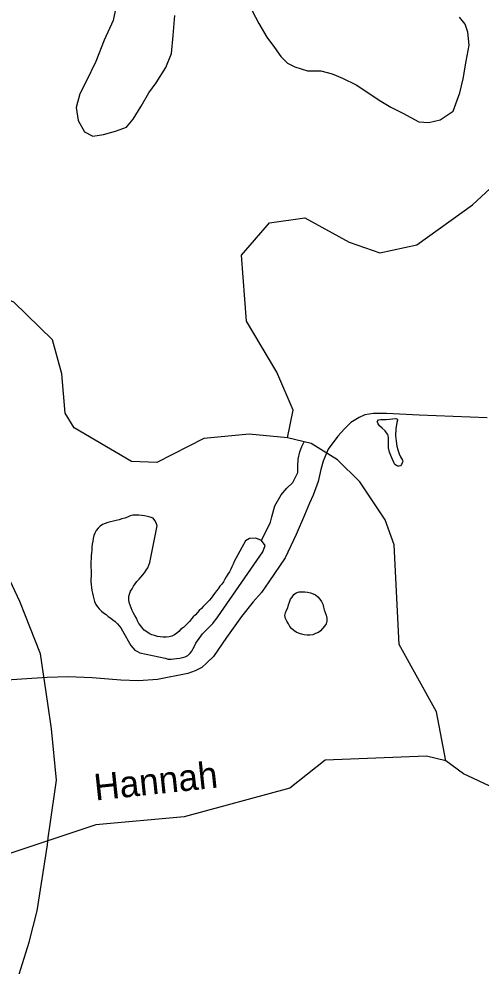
# Model space of a CAD drawing. Extents: x 2082433 to 2279600, y 546599 to 755198.
# Drawn here: x 2208228 to 2210844, y 588847 to 594212 of the extents above; entities that cross this region are included whole.
import ezdxf

# ---------------------------------------------------------------- set-up
doc = ezdxf.new("R2010")
doc.units = 0
for name, color, linetype in [('Exist Boundary Political Fire Districts', 7, 'Continuous'), ('Exist Hydrographic Creek Single Shore', 7, 'Continuous'), ('Exist Hydrographic Creek Single Shore Label', 7, 'Continuous'), ('Exist Hydrographic Pond Under 1500 Sq Ft', 7, 'Continuous'), ('Exist Road Non-System Type 51', 7, 'Continuous')]:
    doc.layers.add(name, color=color, linetype=linetype)

msp = doc.modelspace()

# ---------------------------------------------------------------- linework, layer by layer
at = {"layer": 'Exist Boundary Political Fire Districts'}
msp.add_lwpolyline([(2208228.9, 588800.7), (2208286.7, 588982.4), (2208331.6, 589159.4), (2208389.8, 589534.2), (2208393.7, 589573.5), (2208402.9, 589637.6), (2208441.3, 589900.8), (2208412, 590191.5), (2208392.5, 590334.2), (2208350.4, 590615.6), (2208234, 590912.7), (2208163, 591062.3)], dxfattribs=at)
at = {"layer": 'Exist Hydrographic Creek Single Shore'}
for points in [[(2208471, 592202.7), (2208417.9, 592394), (2208200, 592608.4), (2208124.9, 592639.3), (2207841.9, 592563.1), (2207658.8, 592579.9), (2207432.8, 592676.3), (2207240.9, 592808.1), (2207090, 593017.9), (2207078.9, 593398.5), (2207009.8, 593623), (2206874.9, 593865.2), (2206716, 593996.3), (2206548.8, 594062), (2206240.9, 594094.5), (2206030.9, 594292.3)], [(2209688, 592210.8), (2209517, 592499.6), (2209488.9, 592874.2), (2209646, 593057.9), (2209845.9, 593086.7), (2210096.9, 592947.1), (2210272, 592887.8), (2210480, 592932.8), (2210794.9, 593159.3), (2211466.1, 593778.8), (2211656, 594014.4), (2211755, 594048.5), (2211997, 593991.1), (2212123.1, 593916.4), (2212517, 593511.5), (2212718.1, 593405.7), (2212993.1, 593314.9), (2214126.1, 593347.7), (2214343.2, 593267.9)], [(2209747.9, 591839), (2209532, 591859.8), (2209274, 591835.5), (2209007.9, 591699.8), (2208866, 591706), (2208539.9, 591896.2), (2208489.9, 591979.3), (2208471, 592202.7)], [(2209747.9, 591839), (2209780.9, 591995.8), (2209688, 592210.8)], [(2210644, 590010.2), (2210591.9, 590286.8), (2210380.9, 590668.3), (2210352, 591233.1), (2210301, 591375.1), (2210158, 591591.2), (2210031.9, 591715.2), (2209882, 591806.7), (2209747.9, 591839)], [(2210644, 590010.2), (2210534.9, 590035.5), (2209961, 590014.2), (2209762.1, 589854.3), (2209162.9, 589692.6), (2208664, 589646.9), (2208106.9, 589461.4)], [(2213342.2, 587623.6), (2213448.2, 588064.2), (2213396.1, 588298.1), (2213253.2, 588478.2), (2213111.1, 588579.5), (2212810, 588726.6), (2212684.1, 588876.8), (2212650.1, 588966), (2212499.2, 589133.1), (2211956.2, 589321.1), (2211237, 589706.3), (2210744.1, 589936.1), (2210644, 590010.2)]]:
    msp.add_lwpolyline(points, dxfattribs=at)
at = {"layer": 'Exist Hydrographic Pond Under 1500 Sq Ft'}
for points in [[(2208777.4, 594277.3), (2208762.2, 594203.4), (2208711.1, 594093.1), (2208664, 593970.9), (2208608.6, 593858.4), (2208573.1, 593788.3), (2208551.6, 593710), (2208564.1, 593636.4), (2208598.4, 593572.4), (2208646.3, 593548.9), (2208706.8, 593557.2), (2208774.1, 593575.9), (2208836.4, 593600.1), (2208875.6, 593644.5), (2208919.5, 593718.6), (2208962.7, 593794.7), (2209004.4, 593850.9), (2209060.1, 593937.4), (2209091.3, 594015.8), (2209100.7, 594117.9), (2209110, 594231.6)], [(2209549.2, 594258.6), (2209585.7, 594187), (2209632.2, 594109.3), (2209675.1, 594049.8), (2209711, 594000.2), (2209749.3, 593962.3), (2209789.5, 593940.4), (2209861.7, 593919), (2209938, 593917.7), (2210001.5, 593901.9), (2210059.8, 593876.6), (2210138.1, 593839.1), (2210202.3, 593795.4), (2210266.9, 593752), (2210332.9, 593712.4), (2210401.4, 593679), (2210491.4, 593629.7), (2210549.4, 593625.8), (2210613.4, 593640.5), (2210686.8, 593691), (2210724.3, 593793.3), (2210743.6, 593873.1), (2210760.6, 593973.5), (2210776, 594063.3), (2210769.7, 594137.2), (2210753.5, 594183), (2210721.5, 594222.7)], [(2210306.8, 591942.6), (2210361, 591949), (2210367.1, 591946.9), (2210370.6, 591943.1), (2210370.8, 591939), (2210367.1, 591927), (2210361.6, 591890.9), (2210359.5, 591851.1), (2210363.9, 591820.8), (2210367.7, 591793), (2210372.3, 591771.3), (2210380.5, 591748.9), (2210388.5, 591731.1), (2210398.7, 591713.4), (2210400.8, 591705.3), (2210398.5, 591697.2), (2210394.6, 591689.2), (2210388.7, 591681.2), (2210380.7, 591679.2), (2210373.1, 591679.1), (2210364.9, 591683.2), (2210356.9, 591688.9), (2210352.6, 591696.8), (2210332.5, 591738.8), (2210325.9, 591758.8), (2210320.2, 591782.8), (2210319.8, 591818.6), (2210319.6, 591840.9), (2210317.9, 591850.4), (2210315.9, 591858.5), (2210309.5, 591868.7), (2210301.7, 591878.4), (2210285.1, 591894.3), (2210269.1, 591908.1), (2210261.1, 591918.2), (2210257.2, 591928.2), (2210255.4, 591932.1), (2210259.1, 591936.4), (2210263, 591942.3), (2210276.9, 591944.3), (2210306.8, 591942.6)], [(2209601, 591257.7), (2209651.6, 591361.6), (2209660, 591392.5), (2209676.9, 591454.3), (2209713.4, 591516), (2209744.3, 591555.3), (2209778.1, 591586.2), (2209806.2, 591642.3), (2209806.2, 591678.8), (2209809, 591718.1), (2209817.4, 591760.2), (2209828.7, 591791.1), (2209843.6, 591816)], [(2208939.6, 591075.5), (2208947.6, 591089.7), (2208957.4, 591103.6), (2208963.1, 591117.7), (2208969.3, 591133.5), (2209011.5, 591342), (2209005.8, 591357.9), (2208997.4, 591371.7), (2208987.5, 591383.7), (2208971.5, 591389.4), (2208955.6, 591393.5), (2208939.2, 591397.5), (2208923.4, 591399.1), (2208907.6, 591401.1), (2208889.3, 591401), (2208873.5, 591401), (2208857.5, 591396.9), (2208843.4, 591390.9), (2208827.4, 591384.4), (2208811.4, 591380.4), (2208795.6, 591374.6), (2208779.4, 591372.2), (2208763.4, 591368.1), (2208747.4, 591364.1), (2208731.4, 591360), (2208715.6, 591353.9), (2208701.9, 591347.8), (2208687.8, 591339.8), (2208676.1, 591327.8), (2208666.2, 591315.5), (2208658.2, 591299.7), (2208651.9, 591285.6), (2208648.4, 591269.5), (2208646.1, 591253.6), (2208642.6, 591237.5), (2208640.6, 591219.6), (2208640.8, 591203.3), (2208639, 591187.4), (2208637.1, 591171.4), (2208637.1, 591155.2), (2208634.9, 591137.3), (2208635.7, 591121.4), (2208635.7, 591105.6), (2208637.5, 591089.4), (2208637.9, 591073.6), (2208637.9, 591055.4), (2208636.1, 591039.4), (2208635.9, 591023.6), (2208636.3, 591007.3), (2208638.3, 590991.6), (2208640.2, 590975.5), (2208644.5, 590959.5), (2208648.6, 590943.4), (2208652.7, 590927.8), (2208656.8, 590911.8), (2208663.2, 590895.8), (2208673.2, 590881.7), (2208683, 590870.1), (2208695.1, 590858.1), (2208707, 590848.2), (2208721.6, 590837.9), (2208733.5, 590828.4), (2208747.6, 590818.2), (2208759.5, 590808.3), (2208773.7, 590798.4), (2208785.6, 590786.5), (2208795.6, 590774.8), (2208805.5, 590762.8), (2208813.9, 590747), (2208862.5, 590663.3), (2208872.5, 590649.3), (2208884.4, 590637.3), (2208898.6, 590629.5), (2208912.9, 590621.7), (2209056.9, 590590.6), (2209072.8, 590586.6), (2209089, 590586.6), (2209104.8, 590587), (2209120.8, 590589.1), (2209139.1, 590591.2), (2209154.7, 590595.3), (2209168.4, 590599.3), (2209184.6, 590607.4), (2209196.9, 590619.4), (2209206.5, 590631.7), (2209214.3, 590645.5), (2209222.3, 590659.8), (2209229.9, 590675.6), (2209238.3, 590689.7), (2209248, 590703.7), (2209258, 590716), (2209268.1, 590729.9), (2209277.7, 590740.2), (2209289.6, 590752.2), (2209301.7, 590764.1), (2209313.6, 590776.1), (2209325.3, 590788.5), (2209334.9, 590800.5), (2209344.9, 590812.3), (2209353.4, 590826.5)], [(2209511.3, 591256.6), (2209447.1, 591138.8), (2209440.9, 591124.7), (2209433.1, 591108.9), (2209427.4, 591094.7), (2209419.6, 591080.9), (2209411.2, 591066.7), (2209401.1, 591052.8), (2209393.8, 591038.6), (2209386, 591024.7), (2209375.9, 591010.4), (2209365.9, 590998.6), (2209355.8, 590984.3), (2209346.2, 590972.4), (2209336.1, 590958.5), (2209326.5, 590944.1), (2209316.4, 590932.2), (2209306.4, 590920), (2209294.7, 590907.9), (2209282.4, 590896), (2209270.7, 590884), (2209260.9, 590873.7), (2209249.2, 590861.7), (2209239.1, 590849.8), (2209227.2, 590837.8), (2209214.9, 590825.5), (2209204.9, 590813.6), (2209193.2, 590799.5), (2209183.6, 590789.3), (2209171.3, 590777.3), (2209159.6, 590765.3), (2209145.4, 590755.3), (2209133.7, 590742.9), (2209121.9, 590732.9), (2209107.9, 590722.8), (2209094, 590716.8), (2209078.2, 590712.7), (2209062, 590710.7), (2209044.1, 590710.6), (2209027.9, 590712.2), (2209011.9, 590714.2), (2208996, 590719.8), (2208980, 590723.9), (2208965.6, 590731.7), (2208951.7, 590739.9), (2208937.9, 590749.7), (2208927.7, 590761.8), (2208917.6, 590775.5), (2208907.8, 590787.5), (2208899.4, 590803.4), (2208893.6, 590817.2), (2208885.2, 590833.1), (2208877.4, 590847.2), (2208869, 590861.1), (2208862.7, 590877), (2208856.9, 590890.9), (2208852.4, 590907), (2208850.4, 590923.1), (2208850.4, 590940.9), (2208854.5, 590954.9), (2208860.6, 590971), (2208868.4, 590984.9), (2208876.2, 590999.1), (2208885.8, 591013.1), (2208895.9, 591025.3), (2208908, 591039.3), (2208917.6, 591051.2), (2208929.5, 591063.7), (2208939.6, 591075.5)], [(2209353.4, 590826.5), (2209609.5, 591193.2), (2209621.9, 591229.4), (2209601, 591257.7), (2209570.1, 591271.8), (2209533.6, 591269), (2209511.3, 591256.6)], [(2209737, 590815.2), (2209732.7, 590833.3), (2209736.8, 590847.3), (2209742.8, 590863), (2209750.7, 590877.2), (2209754.6, 590893.3), (2209760.4, 590909.4), (2209765.9, 590925.2), (2209774.3, 590937.3), (2209784.4, 590951.2), (2209797.9, 590961.3), (2209813.7, 590967.4), (2209829.9, 590967.8), (2209845.7, 590967.9), (2209861.9, 590965.8), (2209877.9, 590961.8), (2209893.9, 590956.2), (2209907.8, 590950.4), (2209920.3, 590938.4), (2209932.2, 590926.4), (2209940.2, 590912.3), (2209948.6, 590896.4), (2209952.7, 590880.4), (2209956.4, 590864.4), (2209960.9, 590850.8), (2209966.7, 590834.5), (2209971, 590818.8), (2209970.8, 590800.6), (2209967.3, 590786.5), (2209957.2, 590772.6), (2209947.2, 590760.4), (2209935.5, 590746.3), (2209923.2, 590736.4), (2209907.2, 590730.3), (2209891.8, 590724.1), (2209875.8, 590722.1), (2209859.6, 590722.1), (2209843.6, 590723.7), (2209827.8, 590727.7), (2209811.4, 590733.8), (2209797.5, 590739.6), (2209783.6, 590747.4), (2209771.5, 590759.3), (2209761.6, 590771.4), (2209753.2, 590785.2), (2209745.2, 590801), (2209737, 590815.2)]]:
    msp.add_lwpolyline(points, dxfattribs=at)
at = {"layer": 'Exist Road Non-System Type 51'}
msp.add_lwpolyline([(2210878.2, 591953), (2210494, 591968.9), (2210308.5, 591978.2), (2210236.1, 591978.2), (2210185.6, 591970.5), (2210154.8, 591954.1), (2210107.6, 591926.6), (2210070.3, 591890.4), (2210033, 591849.8), (2209978.1, 591774.6), (2209950.7, 591706.5), (2209936.4, 591659.3), (2209922.1, 591591.3), (2209893.6, 591515), (2209872.7, 591468.9), (2209845.3, 591400.8), (2209798.1, 591291.6), (2209734.4, 591159.9), (2209643.3, 591023.2), (2209601.6, 590963.9), (2209554.4, 590911.2), (2209488.5, 590828.4), (2209404, 590708.7), (2209330.5, 590600.6), (2209292, 590564.4), (2209263.5, 590539.1), (2209226.2, 590520.5), (2209183.4, 590505.1), (2209013.2, 590470.5), (2208904.5, 590462.8), (2208804.7, 590467.2), (2208642.2, 590479.8), (2208506.1, 590486.4), (2208388.6, 590482), (2208099.9, 590462.8)], dxfattribs=at)

# ---------------------------------------------------------------- texts
at = {"layer": 'Exist Hydrographic Creek Single Shore Label'}
msp.add_text('Hannah', height=150, rotation=6.0639, dxfattribs=at).set_placement((2208661, 589784.7))

doc.saveas('drawing.dxf')
